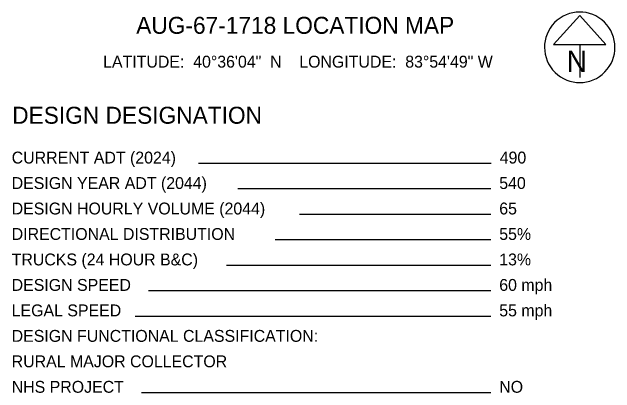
# Model space of a CAD drawing. Extents: x -209 to 4852, y 0 to 905.
# Drawn here: x -206.7 to -64.7, y 176.2 to 265.9 of the extents above; entities that cross this region are included whole.
import ezdxf

# ---------------------------------------------------------------- set-up
doc = ezdxf.new("R2010")
doc.units = 0
doc.layers.add('SH_Data', color=7, linetype='Continuous')

msp = doc.modelspace()

# ---------------------------------------------------------------- linework, layer by layer
at = {"layer": 'SH_Data'}
for p, q in [((-73, 265.06), (-79.16, 258.24)), ((-66.85, 258.24), (-73, 265.06)), ((-79.16, 258.24), (-66.85, 258.24)), ((-73, 258.24), (-73, 250.5)), ((-73, 257.59), (-73, 257.59)), ((-73, 257.59), (-73, 257.59)), ((-93.85, 230.21), (-162.82, 230.21)), ((-93.96, 224.21), (-153.51, 224.21)), ((-93.96, 218.21), (-138.99, 218.21)), ((-93.96, 212.21), (-144.72, 212.21)), ((-93.96, 206.21), (-156.18, 206.21)), ((-93.96, 200.21), (-174.62, 200.21)), ((-93.96, 194.21), (-177.72, 194.21)), ((-93.96, 176.21), (-176.21, 176.21))]:
    msp.add_line(p, q, dxfattribs=at)
msp.add_arc((-73, 257.59), 8.3, 129.7798, 129.7633, dxfattribs=at)

# ---------------------------------------------------------------- texts
for s, height, p in [('AUG-67-1718 LOCATION MAP', 4, (-177.48, 260.76)), ('LATITUDE:  40°36\'04"  N    LONGITUDE:  83°54\'49" W', 2.8, (-185.27, 252.8)), ('N', 5, (-76.11, 251.76)), ('DESIGN DESIGNATION', 4, (-206.69, 239.58)), ('CURRENT ADT (2024)', 2.8, (-206.81, 230.21)), ('490', 2.8, (-91.85, 230.21)), ('DESIGN YEAR ADT (2044)', 2.8, (-206.81, 224.21)), ('540', 2.8, (-91.96, 224.21)), ('DESIGN HOURLY VOLUME (2044)', 2.8, (-206.81, 218.21)), ('65', 2.8, (-91.96, 218.21)), ('DIRECTIONAL DISTRIBUTION', 2.8, (-206.81, 212.21)), ('55%', 2.8, (-91.96, 212.21)), ('TRUCKS (24 HOUR B&C)', 2.8, (-206.81, 206.21)), ('13%', 2.8, (-91.96, 206.21)), ('60 mph', 2.8, (-91.96, 200.21)), ('DESIGN SPEED', 2.8, (-206.81, 200.21)), ('LEGAL SPEED', 2.8, (-206.81, 194.21)), ('55 mph', 2.8, (-91.96, 194.21)), ('DESIGN FUNCTIONAL CLASSIFICATION:', 2.8, (-206.81, 188.21)), ('RURAL MAJOR COLLECTOR', 2.8, (-206.81, 182.21)), ('NHS PROJECT', 2.8, (-206.81, 176.21)), ('NO', 2.8, (-91.96, 176.21))]:
    msp.add_text(s, height=height, dxfattribs=at).set_placement(p)

doc.saveas('drawing.dxf')
